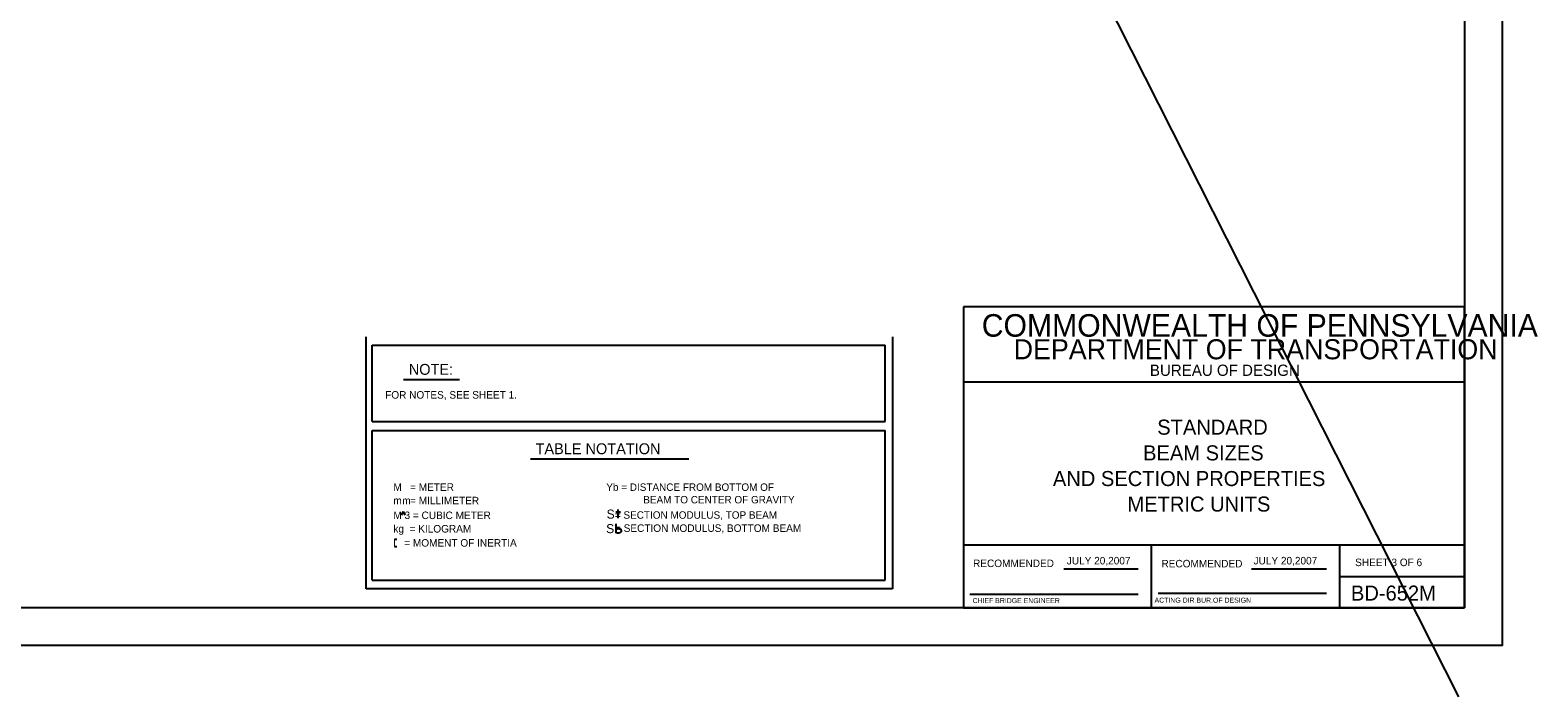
# Model space of a CAD drawing. Extents: x 635698 to 639877, y 296617 to 300175.
# Drawn here: x 636759 to 637361, y 298262 to 298528 of the extents above; entities that cross this region are included whole.
import ezdxf

# ---------------------------------------------------------------- set-up
doc = ezdxf.new("R2010")
doc.units = 0
for name, color, linetype in [('1', 7, 'Continuous'), ('2', 7, 'Continuous'), ('PLT-BNDY', 7, 'Continuous')]:
    doc.layers.add(name, color=color, linetype=linetype)

msp = doc.modelspace()

# ---------------------------------------------------------------- linework, layer by layer
at = {"layer": '1'}
msp.add_line((636360.88, 300174.81), (637328.96, 298262.27), dxfattribs=at)
at = {"layer": '2'}
for p, q in [((637331.45, 298861.76), (637331.45, 298297.76)), ((637331.45, 298417.76), (637131.45, 298417.76)), ((637131.45, 298417.76), (637131.45, 298297.76)), ((637331.45, 298297.76), (637331.45, 298417.76)), ((636892.96, 298305.29), (636892.96, 298405.83)), ((636895.33, 298402.58), (637100.21, 298402.58)), ((636895.33, 298372.04), (636895.33, 298402.58)), ((637100.21, 298372.04), (637100.21, 298402.58)), ((637103.08, 298405.83), (637103.08, 298305.29)), ((636907.85, 298388.83), (636930.28, 298388.83)), ((637331.45, 298387.76), (637131.45, 298387.76)), ((636895.33, 298372.04), (637100.21, 298372.04)), ((636895.33, 298368.54), (637100.21, 298368.54)), ((636895.33, 298308.79), (636895.33, 298368.54)), ((637100.21, 298308.79), (637100.21, 298368.54)), ((636958.58, 298357.16), (637021.83, 298357.16)), ((636907.08, 298334.66), (636907.83, 298336.16)), ((636908.58, 298334.66), (636907.83, 298336.16)), ((636904.33, 298325.16), (636905.21, 298325.16)), ((637331.45, 298322.76), (637131.45, 298322.76)), ((637206.45, 298297.76), (637206.45, 298322.76)), ((637281.45, 298322.76), (637281.45, 298297.76)), ((636904.33, 298322.16), (636905.21, 298322.16)), ((637171.42, 298313.26), (637201.18, 298313.26)), ((637246.42, 298313.26), (637276.32, 298313.26)), ((637281.45, 298310.26), (637331.45, 298310.26)), ((637103.08, 298305.29), (636892.96, 298305.29)), ((636895.33, 298308.79), (637100.21, 298308.79)), ((637133.95, 298303.26), (637201.18, 298303.26)), ((637209.08, 298303.64), (637276.32, 298303.64)), ((637331.45, 298297.76), (636545.45, 298297.76)), ((637131.45, 298297.76), (637331.45, 298297.76))]:
    msp.add_line(p, q, dxfattribs=at)
for points in [[(636994.5, 298335.88), (636992.6, 298335.88)], [(636993.54, 298333.47), (636993.54, 298336.93)], [(636992.82, 298327.52), (636992.82, 298331.22)], [(636992.85, 298329.35), (636993.22, 298329.56), (636993.58, 298329.6), (636993.91, 298329.56), (636994.2, 298329.42), (636994.39, 298329.31), (636994.57, 298329.1), (636994.66, 298328.92), (636994.75, 298328.76), (636994.75, 298328.32), (636994.62, 298328.07), (636994.5, 298327.93), (636994.16, 298327.68), (636993.93, 298327.56), (636993.58, 298327.52), (636993.12, 298327.56), (636992.85, 298327.75)]]:
    msp.add_lwpolyline(points, dxfattribs=at)
at = {"layer": 'PLT-BNDY'}
msp.add_lwpolyline([(636505.45, 298876.76), (637346.45, 298876.76), (637346.45, 298282.76), (636505.45, 298282.76)], close=True, dxfattribs=at)

# ---------------------------------------------------------------- texts
at = {"layer": '2'}
for s, height, p in [('COMMONWEALTH OF PENNSYLVANIA', 9, (637138.7, 298405.89)), ('DEPARTMENT OF TRANSPORTATION', 8.0002, (637151.45, 298396.89)), ('NOTE:', 4.331, (636909.98, 298390.7)), ('BUREAU OF DESIGN', 4.5, (637205.83, 298390.26)), ('    FOR NOTES, SEE SHEET 1.', 3, (636896.1, 298381.19)), ('STANDARD', 6, (637208.75, 298366.81)), ('TABLE NOTATION', 4.3312, (636960.58, 298359.04)), ('BEAM SIZES', 6, (637203.1, 298356.56)), ('AND SECTION PROPERTIES', 6, (637167.1, 298346.32)), ('M   = METER', 3, (636903.83, 298344.41)), ('Yb = DISTANCE FROM BOTTOM OF', 2.9685, (636988.83, 298344.41)), ('m   = MILLIMETER', 3, (636903.83, 298339.04)), ('m', 3, (636907.38, 298339.04)), ('BEAM TO CENTER OF GRAVITY', 2.9685, (637003.58, 298339.41)), ('METRIC UNITS', 6, (637196.87, 298336.14)), ('M 3 = CUBIC METER', 3, (636903.83, 298333.16)), ('S', 3.6, (636988.96, 298333.35)), ('   = SECTION MODULUS, TOP BEAM', 2.9685, (636988.96, 298333.29)), ('kg  = KILOGRAM', 3, (636903.83, 298327.79)), ('S', 3.6, (636988.77, 298327.55)), ('   = SECTION MODULUS, BOTTOM BEAM', 3, (636988.96, 298328.04)), ('I   = MOMENT OF INERTIA', 3, (636903.71, 298322.16)), ('JULY 20,2007', 3, (637172.65, 298315.07)), ('SHEET 3 OF 6', 3, (637287.75, 298314.39)), ('BD-652M', 6, (637286.08, 298300.64)), ('CHIEF BRIDGE ENGINEER', 2.0002, (637135.04, 298299.64))]:
    msp.add_text(s, height=height, dxfattribs=at).set_placement(p)
for s, height, p in [('RECOMMENDED', 3, (637135.22, 298314.01)), ('RECOMMENDED', 3, (637210.44, 298313.89)), ('JULY 20,2007', 3, (637247.2, 298315.07)), ('  ACTING DIR.BUR.OF DESIGN', 2.0002, (637206.15, 298299.82))]:
    msp.add_text(s, height=height, rotation=360, dxfattribs=at).set_placement(p)

doc.saveas('drawing.dxf')
